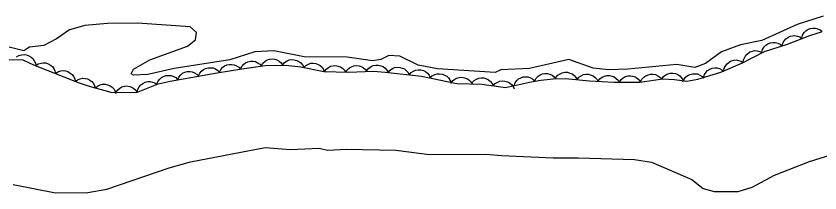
# Model space of a CAD drawing. Extents: x 336540 to 340074, y 5572036 to 5573747.
# Drawn here: x 337454.7 to 337568.3, y 5573301.9 to 5573326.9 of the extents above; entities that cross this region are included whole.
import ezdxf

# ---------------------------------------------------------------- set-up
doc = ezdxf.new("R2010")
doc.units = 0
for name, color, linetype in [('Niveau 2', 7, 'Continuous'), ('Niveau 4', 7, 'Continuous'), ('Niveau 44', 7, 'Continuous')]:
    doc.layers.add(name, color=color, linetype=linetype)

msp = doc.modelspace()

# ---------------------------------------------------------------- linework, layer by layer
at = {"layer": 'Niveau 2'}
msp.add_lwpolyline([(337454.3, 5573303.12), (337460.27, 5573301.91), (337464.85, 5573301.96), (337467.53, 5573302.44), (337476.33, 5573305.45), (337479.34, 5573306.29), (337489.91, 5573308.34), (337493.48, 5573308.02), (337497.51, 5573308.22), (337498.72, 5573307.95), (337501.41, 5573308.08), (337508.36, 5573307.94), (337513.14, 5573307.34), (337521.09, 5573307.4), (337523.3, 5573307.17), (337530.6, 5573306.86), (337534.15, 5573306.88), (337542.12, 5573306.61), (337544.51, 5573306.23), (337550.22, 5573303.82), (337551.8, 5573302.53), (337553.34, 5573302.1), (337556.74, 5573302.1), (337558.74, 5573302.73), (337561.87, 5573304.42), (337566.84, 5573306.36), (337578.01, 5573309.83)], dxfattribs=at)
at = {"layer": 'Niveau 4'}
msp.add_lwpolyline([(337568.75, 5573326.88), (337565.07, 5573325.69), (337560.09, 5573323.44), (337557.07, 5573322.81), (337554.41, 5573321.83), (337552.11, 5573320.2), (337550.61, 5573319.64), (337548.07, 5573320.03), (337541.16, 5573319.39), (337538.46, 5573319.27), (337536.24, 5573319.51), (337532.8, 5573320.73), (337527.28, 5573319.46), (337523.22, 5573319.29), (337522.39, 5573318.91), (337514.25, 5573319.42), (337511.52, 5573319.96), (337508.92, 5573321.22), (337507.39, 5573321.31), (337506.23, 5573320.76), (337505.06, 5573320.55), (337501.48, 5573321.06), (337495.39, 5573321.13), (337491.12, 5573321.97), (337488.42, 5573321.85), (337484.92, 5573320.68), (337477.03, 5573319.49), (337473.34, 5573318.64), (337471.31, 5573318.56), (337470.97, 5573318.72), (337471.28, 5573319.4), (337473.59, 5573320.69), (337478.92, 5573322.63), (337480.06, 5573323.52), (337480.18, 5573324.55), (337479.3, 5573325.35), (337471.84, 5573325.87), (337467.61, 5573325.85), (337464.41, 5573325.55), (337462.23, 5573324.95), (337460.42, 5573323.69), (337458.6, 5573322.75), (337456.59, 5573322.5), (337455.77, 5573321.96), (337450.64, 5573323.26)], dxfattribs=at)
at = {"layer": 'Niveau 44'}
for points in [[(337565.74, 5573323.8), (337565.86, 5573324.2), (337566.08, 5573324.54), (337566.3, 5573324.79), (337566.6, 5573324.97), (337566.94, 5573325.12), (337567.32, 5573325.17), (337567.64, 5573325.18), (337567.98, 5573325.08), (337568.32, 5573324.93), (337568.6, 5573324.7)], [(337505.19, 5573319.11), (337506.87, 5573318.98), (337511.98, 5573318.38), (337517.01, 5573317.36), (337520.5, 5573317.28), (337523.85, 5573316.78), (337527.27, 5573317.57), (337528.85, 5573317.82), (337530.6, 5573318), (337532.33, 5573318.07), (337535.74, 5573317.75), (337539.22, 5573317.56), (337542.84, 5573317.56), (337546.12, 5573318), (337547.74, 5573317.92), (337549.48, 5573317.7), (337551.05, 5573317.96), (337554.28, 5573318.94), (337557.38, 5573320.26), (337560.47, 5573321.9), (337563.74, 5573322.93), (337566.89, 5573324.16), (337568.53, 5573324.68)], [(337562.97, 5573322.63), (337563.07, 5573323.04), (337563.27, 5573323.39), (337563.47, 5573323.65), (337563.75, 5573323.86), (337564.08, 5573324.03), (337564.46, 5573324.1), (337564.78, 5573324.14), (337565.13, 5573324.06), (337565.47, 5573323.93), (337565.77, 5573323.72)], [(337560.09, 5573321.78), (337560.21, 5573322.18), (337560.44, 5573322.52), (337560.65, 5573322.77), (337560.95, 5573322.96), (337561.29, 5573323.1), (337561.67, 5573323.15), (337562, 5573323.16), (337562.34, 5573323.06), (337562.67, 5573322.91), (337562.96, 5573322.68)], [(337454.74, 5573321.11), (337455.1, 5573321.33), (337455.49, 5573321.43), (337455.82, 5573321.47), (337456.17, 5573321.41), (337456.52, 5573321.29), (337456.83, 5573321.08), (337457.08, 5573320.87), (337457.27, 5573320.57), (337457.42, 5573320.23), (337457.48, 5573319.87)], [(337557.47, 5573320.31), (337557.52, 5573320.72), (337557.68, 5573321.1), (337557.84, 5573321.38), (337558.1, 5573321.62), (337558.41, 5573321.82), (337558.78, 5573321.94), (337559.09, 5573322.01), (337559.44, 5573321.98), (337559.8, 5573321.88), (337560.12, 5573321.72)], [(337453.73, 5573320.76), (337455.65, 5573320.7), (337457.15, 5573320.02), (337463.49, 5573317.5), (337465.02, 5573316.98), (337468.08, 5573316.13), (337471.7, 5573316.1), (337474.78, 5573317.3), (337476.45, 5573317.69), (337483.1, 5573318.89), (337486.58, 5573319.43), (337489.9, 5573319.9), (337491.5, 5573319.96), (337493.25, 5573319.91), (337494.95, 5573319.71), (337498.2, 5573319.05), (337501.68, 5573318.94), (337505.19, 5573319.11)], [(337486.41, 5573319.41), (337486.59, 5573319.78), (337486.87, 5573320.08), (337487.12, 5573320.29), (337487.45, 5573320.43), (337487.81, 5573320.51), (337488.19, 5573320.5), (337488.51, 5573320.45), (337488.83, 5573320.3), (337489.14, 5573320.09), (337489.38, 5573319.83)], [(337489.37, 5573319.88), (337489.59, 5573320.23), (337489.9, 5573320.5), (337490.17, 5573320.68), (337490.51, 5573320.79), (337490.88, 5573320.83), (337491.26, 5573320.78), (337491.57, 5573320.71), (337491.88, 5573320.52), (337492.16, 5573320.28), (337492.37, 5573319.99)], [(337492.38, 5573320.01), (337492.65, 5573320.33), (337492.99, 5573320.55), (337493.29, 5573320.68), (337493.64, 5573320.73), (337494.01, 5573320.72), (337494.38, 5573320.62), (337494.68, 5573320.49), (337494.95, 5573320.26), (337495.19, 5573319.98), (337495.36, 5573319.66)], [(337554.72, 5573319.13), (337554.79, 5573319.54), (337554.99, 5573319.89), (337555.18, 5573320.16), (337555.46, 5573320.38), (337555.78, 5573320.55), (337556.15, 5573320.64), (337556.48, 5573320.68), (337556.82, 5573320.62), (337557.17, 5573320.5), (337557.48, 5573320.3)], [(337457.48, 5573319.89), (337457.83, 5573320.12), (337458.22, 5573320.24), (337458.54, 5573320.3), (337458.89, 5573320.26), (337459.25, 5573320.15), (337459.57, 5573319.95), (337459.83, 5573319.75), (337460.03, 5573319.47), (337460.19, 5573319.13), (337460.27, 5573318.78)], [(337460.27, 5573318.78), (337460.62, 5573319.01), (337461, 5573319.14), (337461.33, 5573319.19), (337461.68, 5573319.15), (337462.03, 5573319.04), (337462.36, 5573318.84), (337462.62, 5573318.65), (337462.82, 5573318.36), (337462.98, 5573318.02), (337463.06, 5573317.67)], [(337480.49, 5573318.42), (337480.66, 5573318.8), (337480.92, 5573319.11), (337481.17, 5573319.33), (337481.49, 5573319.48), (337481.85, 5573319.57), (337482.23, 5573319.58), (337482.55, 5573319.55), (337482.88, 5573319.41), (337483.19, 5573319.21), (337483.44, 5573318.95)], [(337483.44, 5573318.94), (337483.62, 5573319.32), (337483.89, 5573319.62), (337484.15, 5573319.84), (337484.47, 5573319.98), (337484.83, 5573320.06), (337485.21, 5573320.06), (337485.53, 5573320.02), (337485.85, 5573319.87), (337486.16, 5573319.67), (337486.41, 5573319.4)], [(337495.35, 5573319.63), (337495.65, 5573319.92), (337496.01, 5573320.11), (337496.32, 5573320.22), (337496.67, 5573320.24), (337497.04, 5573320.2), (337497.4, 5573320.06), (337497.69, 5573319.91), (337497.94, 5573319.67), (337498.15, 5573319.36), (337498.29, 5573319.03)], [(337498.29, 5573319.05), (337498.54, 5573319.39), (337498.86, 5573319.63), (337499.15, 5573319.79), (337499.49, 5573319.87), (337499.86, 5573319.89), (337500.24, 5573319.82), (337500.55, 5573319.72), (337500.83, 5573319.52), (337501.1, 5573319.26), (337501.29, 5573318.95)], [(337501.29, 5573318.92), (337501.51, 5573319.28), (337501.81, 5573319.55), (337502.08, 5573319.73), (337502.42, 5573319.84), (337502.79, 5573319.89), (337503.17, 5573319.84), (337503.48, 5573319.77), (337503.79, 5573319.59), (337504.07, 5573319.35), (337504.29, 5573319.07)], [(337504.29, 5573319.18), (337504.55, 5573319.51), (337504.88, 5573319.74), (337505.18, 5573319.89), (337505.52, 5573319.95), (337505.89, 5573319.95), (337506.27, 5573319.86), (337506.57, 5573319.75), (337506.85, 5573319.53), (337507.1, 5573319.26), (337507.28, 5573318.95)], [(337507.28, 5573318.93), (337507.55, 5573319.25), (337507.89, 5573319.47), (337508.19, 5573319.6), (337508.54, 5573319.65), (337508.91, 5573319.64), (337509.28, 5573319.53), (337509.58, 5573319.41), (337509.85, 5573319.18), (337510.09, 5573318.9), (337510.26, 5573318.58)], [(337510.26, 5573318.58), (337510.53, 5573318.9), (337510.87, 5573319.12), (337511.17, 5573319.25), (337511.52, 5573319.3), (337511.89, 5573319.29), (337512.26, 5573319.18), (337512.56, 5573319.06), (337512.83, 5573318.83), (337513.07, 5573318.55), (337513.24, 5573318.23)], [(337551.86, 5573318.21), (337551.99, 5573318.61), (337552.21, 5573318.94), (337552.43, 5573319.19), (337552.73, 5573319.37), (337553.08, 5573319.51), (337553.46, 5573319.56), (337553.78, 5573319.57), (337554.12, 5573319.47), (337554.45, 5573319.3), (337554.73, 5573319.08)], [(337463.05, 5573317.65), (337463.38, 5573317.9), (337463.77, 5573318.04), (337464.09, 5573318.11), (337464.44, 5573318.09), (337464.8, 5573318), (337465.13, 5573317.82), (337465.4, 5573317.64), (337465.62, 5573317.36), (337465.8, 5573317.03), (337465.89, 5573316.68)], [(337474.6, 5573317.26), (337474.75, 5573317.65), (337475, 5573317.97), (337475.24, 5573318.2), (337475.55, 5573318.37), (337475.9, 5573318.48), (337476.28, 5573318.51), (337476.61, 5573318.49), (337476.94, 5573318.37), (337477.26, 5573318.19), (337477.53, 5573317.94)], [(337477.54, 5573317.89), (337477.71, 5573318.27), (337477.97, 5573318.58), (337478.22, 5573318.8), (337478.54, 5573318.94), (337478.89, 5573319.04), (337479.28, 5573319.05), (337479.6, 5573319.01), (337479.92, 5573318.88), (337480.24, 5573318.68), (337480.49, 5573318.42)], [(337513.22, 5573318.13), (337513.52, 5573318.42), (337513.88, 5573318.61), (337514.19, 5573318.72), (337514.54, 5573318.74), (337514.91, 5573318.7), (337515.27, 5573318.56), (337515.56, 5573318.41), (337515.81, 5573318.17), (337516.02, 5573317.86), (337516.16, 5573317.53)], [(337516.14, 5573317.38), (337516.39, 5573317.72), (337516.71, 5573317.97), (337516.99, 5573318.13), (337517.34, 5573318.22), (337517.7, 5573318.24), (337518.08, 5573318.17), (337518.39, 5573318.07), (337518.68, 5573317.87), (337518.95, 5573317.61), (337519.14, 5573317.31)], [(337519.16, 5573317.48), (337519.44, 5573317.79), (337519.79, 5573317.99), (337520.09, 5573318.12), (337520.44, 5573318.16), (337520.81, 5573318.14), (337521.18, 5573318.02), (337521.47, 5573317.89), (337521.74, 5573317.65), (337521.97, 5573317.36), (337522.12, 5573317.04)], [(337525.07, 5573317.06), (337525.22, 5573317.45), (337525.47, 5573317.77), (337525.71, 5573318), (337526.02, 5573318.17), (337526.37, 5573318.28), (337526.75, 5573318.3), (337527.08, 5573318.29), (337527.41, 5573318.17), (337527.73, 5573317.98), (337528, 5573317.74)], [(337528, 5573317.73), (337528.2, 5573318.1), (337528.49, 5573318.39), (337528.75, 5573318.59), (337529.08, 5573318.71), (337529.44, 5573318.78), (337529.82, 5573318.76), (337530.14, 5573318.7), (337530.46, 5573318.54), (337530.75, 5573318.32), (337530.98, 5573318.04)], [(337530.99, 5573318.2), (337531.26, 5573318.52), (337531.59, 5573318.74), (337531.89, 5573318.89), (337532.24, 5573318.95), (337532.61, 5573318.94), (337532.98, 5573318.84), (337533.28, 5573318.73), (337533.56, 5573318.51), (337533.8, 5573318.23), (337533.98, 5573317.92)], [(337533.98, 5573317.92), (337534.24, 5573318.24), (337534.58, 5573318.46), (337534.88, 5573318.61), (337535.23, 5573318.67), (337535.59, 5573318.66), (337535.97, 5573318.56), (337536.27, 5573318.45), (337536.54, 5573318.23), (337536.79, 5573317.95), (337536.96, 5573317.64)], [(337536.97, 5573317.68), (337537.22, 5573318.02), (337537.55, 5573318.25), (337537.84, 5573318.41), (337538.19, 5573318.48), (337538.55, 5573318.49), (337538.93, 5573318.41), (337539.24, 5573318.3), (337539.52, 5573318.09), (337539.78, 5573317.83), (337539.96, 5573317.52)], [(337539.97, 5573317.56), (337540.2, 5573317.91), (337540.52, 5573318.16), (337540.8, 5573318.33), (337541.14, 5573318.42), (337541.51, 5573318.46), (337541.88, 5573318.39), (337542.2, 5573318.3), (337542.49, 5573318.11), (337542.76, 5573317.86), (337542.97, 5573317.56)], [(337542.96, 5573317.58), (337543.15, 5573317.95), (337543.43, 5573318.25), (337543.69, 5573318.45), (337544.01, 5573318.59), (337544.37, 5573318.67), (337544.75, 5573318.66), (337545.08, 5573318.61), (337545.39, 5573318.46), (337545.7, 5573318.24), (337545.94, 5573317.98)], [(337545.94, 5573318.01), (337546.19, 5573318.34), (337546.51, 5573318.58), (337546.81, 5573318.74), (337547.15, 5573318.81), (337547.52, 5573318.83), (337547.89, 5573318.75), (337548.2, 5573318.64), (337548.49, 5573318.43), (337548.75, 5573318.17), (337548.93, 5573317.86)], [(337548.93, 5573317.61), (337549.1, 5573317.99), (337549.37, 5573318.29), (337549.62, 5573318.51), (337549.94, 5573318.65), (337550.3, 5573318.74), (337550.68, 5573318.74), (337551.01, 5573318.71), (337551.33, 5573318.56), (337551.64, 5573318.36), (337551.89, 5573318.1)], [(337465.91, 5573316.73), (337466.22, 5573317), (337466.6, 5573317.17), (337466.92, 5573317.26), (337467.27, 5573317.25), (337467.63, 5573317.18), (337467.98, 5573317.02), (337468.26, 5573316.85), (337468.49, 5573316.59), (337468.68, 5573316.27), (337468.8, 5573315.93)], [(337468.82, 5573316.12), (337469.06, 5573316.47), (337469.38, 5573316.72), (337469.66, 5573316.89), (337470, 5573316.98), (337470.37, 5573317.01), (337470.75, 5573316.94), (337471.06, 5573316.85), (337471.36, 5573316.65), (337471.62, 5573316.4), (337471.82, 5573316.1)], [(337471.82, 5573316.15), (337471.91, 5573316.55), (337472.11, 5573316.91), (337472.31, 5573317.17), (337472.59, 5573317.38), (337472.93, 5573317.54), (337473.3, 5573317.62), (337473.63, 5573317.65), (337473.97, 5573317.57), (337474.31, 5573317.44), (337474.61, 5573317.23)], [(337522.12, 5573317.04), (337522.41, 5573317.35), (337522.76, 5573317.55), (337523.06, 5573317.68), (337523.41, 5573317.72), (337523.78, 5573317.7), (337524.14, 5573317.58), (337524.44, 5573317.44), (337524.7, 5573317.21), (337524.94, 5573316.92), (337525.09, 5573316.59)]]:
    msp.add_lwpolyline(points, dxfattribs=at)

doc.saveas('drawing.dxf')
